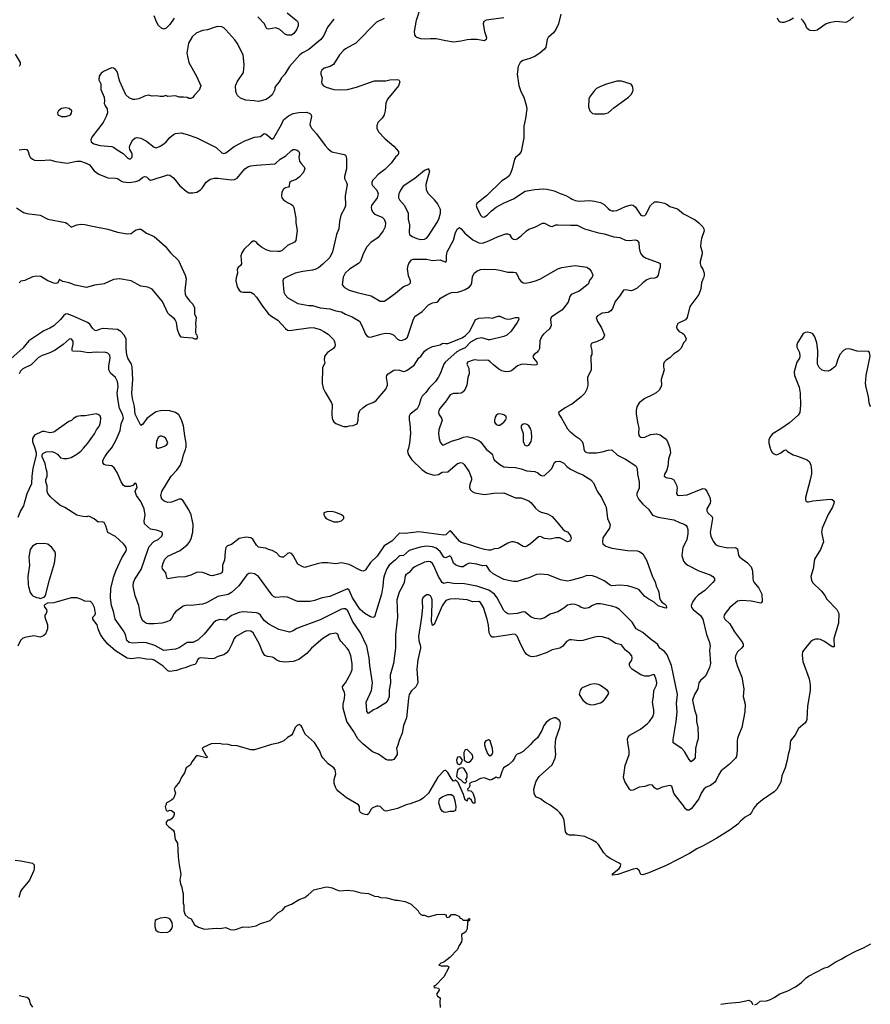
# Model space of a CAD drawing. Header units: inches. Extents: x 1678809 to 1859548, y 384609 to 522868.
# Tile 301 of 386: x 1794297 to 1803105, y 424244 to 434433. Entities that reach past the tile are written whole.
import ezdxf

# ---------------------------------------------------------------- set-up
doc = ezdxf.new("R2010")
doc.units = ezdxf.units.IN
doc.header["$MEASUREMENT"] = 0
for name, color, linetype in [('B7492', 7, 'Continuous'), ('B7493', 7, 'Continuous'), ('B8402', 7, 'Continuous'), ('B8403', 7, 'Continuous')]:
    doc.layers.add(name, color=color, linetype=linetype)

msp = doc.modelspace()

# ---------------------------------------------------------------- linework, layer by layer
at = {"layer": 'B7492', "color": 5}
for points, elevation in [([(1794454, 430000), (1794457, 429990), (1794467, 429950), (1794467, 429930), (1794434, 429790), (1794424, 429710), (1794420, 429630), (1794372, 429528), (1794336, 429404), (1794306, 429350), (1794278, 429282)], 360), ([(1800000, 428383), (1799970, 428374), (1799930, 428343), (1799870, 428307), (1799790, 428282), (1799730, 428243), (1799690, 428230), (1799630, 428238), (1799594, 428250), (1799530, 428302), (1799510, 428306), (1799450, 428290), (1799370, 428280), (1799350, 428284), (1799330, 428298), (1799310, 428321), (1799241, 428450), (1799214, 428490), (1799156, 428530), (1799030, 428570), (1798904, 428596), (1798790, 428600), (1798730, 428608), (1798690, 428599), (1798670, 428610), (1798632, 428672), (1798582, 428790), (1798570, 428807), (1798550, 428823), (1798530, 428826), (1798490, 428818), (1798389, 428771), (1798365, 428755), (1798330, 428712), (1798296, 428690), (1798290, 428679), (1798278, 428610), (1798261, 428570), (1798227, 428510), (1798203, 428430), (1798209, 428250), (1798188, 428070), (1798188, 427930), (1798169, 427771), (1798133, 427650), (1798137, 427570), (1798123, 427497), (1798122, 427430), (1798109, 427391), (1798090, 427364), (1797995, 427305), (1797961, 427290), (1797910, 427255), (1797893, 427273), (1797890, 427286), (1797885, 427370), (1797939, 427490), (1797950, 427570), (1797921, 427750), (1797916, 427830), (1797891, 427950), (1797827, 428087), (1797743, 428210), (1797695, 428315), (1797670, 428336), (1797650, 428338), (1797630, 428332), (1797410, 428222), (1797210, 428150), (1797168, 428132), (1797130, 428108), (1797090, 428096), (1796982, 428122), (1796877, 428177), (1796830, 428216), (1796790, 428270), (1796770, 428288), (1796750, 428294), (1796610, 428304), (1796570, 428300), (1796491, 428269), (1796430, 428220), (1796370, 428226), (1796329, 428211), (1796300, 428190), (1796206, 428074), (1796145, 428015), (1796090, 427990), (1796030, 427988), (1795950, 427934), (1795910, 427920), (1795790, 427907), (1795696, 427956), (1795610, 427985), (1795570, 427989), (1795470, 427981), (1795430, 427990), (1795408, 428010), (1795391, 428071), (1795372, 428110), (1795285, 428230), (1795268, 428308), (1795247, 428370), (1795236, 428450), (1795240, 428550), (1795271, 428670), (1795293, 428730), (1795356, 428864), (1795395, 428930), (1795402, 428950), (1795400, 428970), (1795390, 428990), (1795371, 429010), (1795290, 429084), (1795208, 429128), (1795190, 429195), (1795170, 429229), (1795150, 429237), (1795110, 429234), (1795069, 429269), (1795026, 429290), (1795010, 429294), (1794990, 429289), (1794950, 429293), (1794890, 429307), (1794766, 429386), (1794713, 429410), (1794664, 429450), (1794617, 429497), (1794589, 429530), (1794581, 429550), (1794581, 429610), (1794568, 429650), (1794569, 429670), (1794582, 429710), (1794582, 429750), (1794570, 429786), (1794562, 429842), (1794529, 429910), (1794529, 429931), (1794536, 429944), (1794570, 429962), (1794630, 429965), (1794650, 429958), (1794690, 429936), (1794721, 429901), (1794751, 429891), (1794790, 429891), (1794830, 429902), (1794890, 429936), (1794930, 429970), (1794958, 430000)], 360), ([(1800000, 428630), (1799970, 428622), (1799898, 428638), (1799768, 428688), (1799690, 428696), (1799650, 428693), (1799570, 428656), (1799510, 428641), (1799450, 428618), (1799410, 428620), (1799310, 428640), (1799199, 428699), (1799170, 428728), (1799130, 428784), (1799090, 428780), (1799030, 428799), (1798952, 428808), (1798923, 428797), (1798890, 428772), (1798870, 428770), (1798830, 428781), (1798810, 428791), (1798790, 428808), (1798767, 428867), (1798750, 428885), (1798710, 428865), (1798690, 428871), (1798650, 428930), (1798610, 428964), (1798570, 428980), (1798510, 428984), (1798445, 428975), (1798330, 428940), (1798270, 428888), (1798235, 428885), (1798222, 428878), (1798190, 428843), (1798124, 428790), (1798099, 428750), (1798073, 428690), (1798064, 428650), (1798058, 428570), (1798043, 428490), (1797975, 428265), (1797970, 428255), (1797954, 428246), (1797930, 428253), (1797870, 428287), (1797821, 428330), (1797743, 428450), (1797710, 428530), (1797690, 428542), (1797510, 428466), (1797430, 428450), (1797350, 428423), (1797306, 428414), (1797173, 428413), (1797070, 428458), (1797030, 428462), (1796950, 428453), (1796930, 428460), (1796910, 428479), (1796770, 428672), (1796730, 428698), (1796690, 428707), (1796670, 428703), (1796650, 428688), (1796567, 428573), (1796490, 428507), (1796455, 428485), (1796350, 428466), (1796230, 428400), (1796190, 428386), (1796070, 428371), (1796030, 428374), (1795990, 428366), (1795910, 428307), (1795896, 428290), (1795870, 428236), (1795850, 428217), (1795819, 428201), (1795770, 428190), (1795690, 428182), (1795630, 428181), (1795610, 428186), (1795590, 428198), (1795570, 428217), (1795547, 428267), (1795530, 428370), (1795491, 428470), (1795473, 428570), (1795474, 428610), (1795490, 428645), (1795555, 428745), (1795626, 428954), (1795639, 428981), (1795685, 429035), (1795730, 429055), (1795769, 429090), (1795776, 429110), (1795774, 429130), (1795712, 429152), (1795650, 429162), (1795590, 429218), (1795586, 429246), (1795595, 429305), (1795585, 429370), (1795550, 429447), (1795507, 429510), (1795493, 429550), (1795499, 429570), (1795512, 429590), (1795508, 429628), (1795490, 429638), (1795467, 429613), (1795437, 429603), (1795390, 429604), (1795373, 429613), (1795347, 429650), (1795307, 429747), (1795276, 429796), (1795250, 429815), (1795190, 429824), (1795173, 429830), (1795157, 429850), (1795158, 429870), (1795179, 429910), (1795205, 429950), (1795247, 430000)], 340), ([(1795729, 430000), (1795730, 429999), (1795733, 430000)], 340), ([(1800000, 429051), (1799990, 429036), (1799970, 429029), (1799905, 429065), (1799890, 429070), (1799850, 429070), (1799790, 429059), (1799730, 429066), (1799690, 429084), (1799670, 429082), (1799587, 429010), (1799550, 428985), (1799530, 428980), (1799510, 428983), (1799450, 429019), (1799410, 429030), (1799390, 429030), (1799350, 429016), (1799270, 428968), (1799250, 428962), (1799210, 428959), (1799175, 428945), (1799150, 428944), (1799110, 428950), (1799037, 428970), (1798970, 428995), (1798870, 429023), (1798850, 429036), (1798770, 429134), (1798750, 429145), (1798710, 429104), (1798690, 429098), (1798430, 429132), (1798290, 429115), (1798230, 429121), (1798150, 429038), (1798070, 428990), (1797999, 428881), (1797930, 428815), (1797878, 428742), (1797870, 428734), (1797850, 428728), (1797830, 428733), (1797710, 428797), (1797630, 428811), (1797570, 428801), (1797486, 428814), (1797430, 428813), (1797390, 428807), (1797270, 428770), (1797250, 428766), (1797230, 428770), (1797178, 428798), (1797130, 428890), (1797110, 428911), (1797090, 428915), (1797070, 428910), (1797030, 428872), (1797010, 428870), (1796990, 428879), (1796955, 428915), (1796910, 428942), (1796875, 428950), (1796846, 428966), (1796790, 428970), (1796770, 428976), (1796750, 428996), (1796710, 429056), (1796689, 429071), (1796643, 429077), (1796570, 429066), (1796490, 429001), (1796450, 428989), (1796433, 428970), (1796424, 428930), (1796418, 428842), (1796398, 428790), (1796398, 428730), (1796389, 428710), (1796370, 428698), (1796290, 428678), (1796270, 428680), (1796230, 428700), (1796190, 428713), (1796135, 428715), (1796070, 428686), (1796010, 428667), (1795930, 428664), (1795828, 428648), (1795820, 428660), (1795810, 428710), (1795776, 428750), (1795771, 428770), (1795783, 428810), (1795800, 428850), (1795830, 428880), (1795958, 428942), (1796030, 428998), (1796054, 429026), (1796074, 429066), (1796090, 429130), (1796093, 429210), (1796074, 429310), (1796050, 429362), (1795990, 429456), (1795970, 429470), (1795950, 429473), (1795870, 429441), (1795830, 429436), (1795792, 429450), (1795770, 429470), (1795758, 429510), (1795770, 429550), (1795865, 429710), (1795924, 429770), (1795959, 429821), (1795980, 429870), (1795994, 429930), (1796014, 429986), (1796018, 430000)], 320), ([(1798322, 430000), (1798314, 429970), (1798315, 429950), (1798322, 429930), (1798359, 429879), (1798460, 429780), (1798510, 429745), (1798550, 429729), (1798590, 429720), (1798634, 429726), (1798670, 429750), (1798730, 429754), (1798830, 429841), (1798870, 429850), (1798884, 429844), (1798898, 429830), (1798950, 429753), (1798977, 429690), (1798977, 429670), (1798957, 429623), (1798953, 429593), (1798963, 429570), (1798984, 429550), (1799010, 429538), (1799110, 429521), (1799208, 429532), (1799310, 429536), (1799430, 429486), (1799490, 429484), (1799570, 429453), (1799594, 429434), (1799638, 429378), (1799670, 429350), (1799697, 429337), (1799761, 429321), (1799810, 429291), (1799878, 429218), (1799920, 429160), (1799943, 429143), (1799970, 429133), (1799981, 429121), (1800000, 429093)], 320), ([(1799119, 430000), (1799128, 429988), (1799184, 429944), (1799192, 429930), (1799203, 429890), (1799214, 429874), (1799270, 429830), (1799310, 429807), (1799350, 429801), (1799430, 429800), (1799490, 429786), (1799550, 429764), (1799630, 429757), (1799663, 429743), (1799690, 429720), (1799710, 429712), (1799730, 429716), (1799790, 429770), (1799807, 429790), (1799834, 429850), (1799850, 429861), (1799890, 429864), (1799930, 429843), (1799964, 429810), (1800000, 429783)], 340), ([(1800000, 428017), (1799990, 428016), (1799960, 428000), (1799922, 427950), (1799890, 427928), (1799810, 427913), (1799750, 427883), (1799650, 427848), (1799610, 427841), (1799590, 427842), (1799570, 427850), (1799550, 427864), (1799529, 427889), (1799490, 427962), (1799450, 428053), (1799432, 428072), (1799410, 428075), (1799374, 428066), (1799210, 428043), (1799190, 428045), (1799175, 428055), (1799160, 428090), (1799153, 428167), (1799139, 428230), (1799099, 428350), (1799070, 428403), (1799050, 428414), (1798990, 428410), (1798930, 428429), (1798810, 428440), (1798750, 428438), (1798710, 428424), (1798673, 428367), (1798590, 428176), (1798570, 428165), (1798562, 428210), (1798568, 428390), (1798567, 428430), (1798562, 428450), (1798550, 428471), (1798530, 428482), (1798510, 428480), (1798472, 428450), (1798464, 428430), (1798463, 428410), (1798467, 428350), (1798459, 428250), (1798428, 428050), (1798429, 428010), (1798447, 427950), (1798449, 427930), (1798420, 427810), (1798409, 427711), (1798419, 427570), (1798399, 427530), (1798353, 427487), (1798330, 427450), (1798322, 427410), (1798303, 427210), (1798273, 427130), (1798258, 427050), (1798226, 426974), (1798214, 426926), (1798199, 426890), (1798206, 426850), (1798204, 426830), (1798170, 426779), (1798150, 426770), (1798110, 426772), (1798090, 426778), (1798011, 426831), (1797950, 426857), (1797850, 426940), (1797799, 426990), (1797755, 427070), (1797685, 427170), (1797646, 427310), (1797646, 427350), (1797661, 427410), (1797665, 427450), (1797661, 427470), (1797644, 427510), (1797641, 427530), (1797652, 427550), (1797671, 427570), (1797727, 427670), (1797739, 427710), (1797741, 427770), (1797726, 427850), (1797705, 427905), (1797689, 427929), (1797622, 428002), (1797604, 428030), (1797590, 428073), (1797570, 428084), (1797510, 428075), (1797435, 428030), (1797319, 427930), (1797270, 427874), (1797188, 427812), (1797128, 427792), (1797045, 427785), (1796990, 427792), (1796952, 427810), (1796930, 427830), (1796916, 427836), (1796862, 427842), (1796834, 427854), (1796810, 427892), (1796781, 427970), (1796715, 428090), (1796690, 428107), (1796650, 428108), (1796621, 428099), (1796533, 428047), (1796518, 428030), (1796495, 427970), (1796461, 427910), (1796438, 427882), (1796410, 427862), (1796350, 427842), (1796310, 427822), (1796290, 427818), (1796170, 427830), (1796150, 427821), (1796139, 427810), (1796126, 427774), (1796110, 427760), (1796070, 427750), (1796010, 427726), (1795970, 427717), (1795922, 427698), (1795850, 427689), (1795830, 427694), (1795782, 427742), (1795690, 427807), (1795670, 427814), (1795610, 427815), (1795530, 427831), (1795450, 427820), (1795410, 427825), (1795290, 427903), (1795210, 427970), (1795160, 428030), (1795134, 428070), (1795109, 428130), (1795099, 428170), (1795056, 428230), (1795054, 428250), (1795076, 428270), (1795083, 428290), (1795070, 428349), (1795050, 428392), (1795030, 428412), (1794970, 428416), (1794930, 428436), (1794890, 428449), (1794830, 428449), (1794650, 428399), (1794584, 428396), (1794560, 428380), (1794552, 428370), (1794553, 428353), (1794574, 428330), (1794578, 428310), (1794571, 428289), (1794556, 428270), (1794556, 428250), (1794585, 428170), (1794586, 428146), (1794586, 428130), (1794565, 428075), (1794544, 428056), (1794510, 428045), (1794444, 428056), (1794350, 428041), (1794326, 428030), (1794307, 428010), (1794276, 427950)], 380), ([(1800000, 425993), (1799990, 425993), (1799965, 426005), (1799950, 426030), (1799936, 426150), (1799917, 426190), (1799890, 426227), (1799866, 426250), (1799790, 426306), (1799736, 426336), (1799689, 426370), (1799649, 426389), (1799630, 426409), (1799623, 426430), (1799622, 426470), (1799630, 426510), (1799645, 426555), (1799677, 426603), (1799810, 426724), (1799842, 426790), (1799850, 426830), (1799842, 426910), (1799847, 426990), (1799890, 427110), (1799896, 427150), (1799892, 427170), (1799883, 427183), (1799850, 427209), (1799830, 427209), (1799810, 427203), (1799786, 427190), (1799750, 427161), (1799723, 427130), (1799704, 427076), (1799658, 427002), (1799610, 426962), (1799586, 426934), (1799510, 426862), (1799478, 426842), (1799448, 426832), (1799430, 426814), (1799422, 426790), (1799401, 426759), (1799359, 426721), (1799308, 426690), (1799289, 426651), (1799270, 426589), (1799250, 426585), (1799230, 426595), (1799190, 426569), (1799170, 426565), (1799110, 426589), (1799070, 426580), (1799010, 426549), (1798978, 426542), (1798954, 426530), (1798958, 426510), (1798952, 426488), (1798934, 426470), (1798938, 426458), (1798970, 426454), (1798990, 426434), (1799011, 426370), (1799010, 426326), (1798990, 426326), (1798975, 426355), (1798950, 426378), (1798934, 426370), (1798930, 426348), (1798918, 426358), (1798910, 426358), (1798894, 426414), (1798839, 426539), (1798810, 426566), (1798802, 426558), (1798790, 426555), (1798770, 426579), (1798730, 426643), (1798710, 426663), (1798698, 426662), (1798690, 426661), (1798627, 426593), (1798530, 426430), (1798479, 426381), (1798444, 426356), (1798340, 426320), (1798298, 426310), (1798208, 426272), (1798110, 426245), (1798090, 426244), (1798070, 426250), (1798030, 426290), (1798010, 426295), (1797990, 426294), (1797946, 426274), (1797936, 426264), (1797910, 426215), (1797895, 426205), (1797873, 426207), (1797850, 426215), (1797827, 426230), (1797816, 426250), (1797814, 426290), (1797807, 426310), (1797681, 426381), (1797595, 426450), (1797579, 426470), (1797566, 426490), (1797554, 426530), (1797555, 426570), (1797571, 426630), (1797563, 426670), (1797550, 426691), (1797490, 426731), (1797439, 426790), (1797426, 426810), (1797402, 426870), (1797350, 426954), (1797257, 427037), (1797241, 427061), (1797221, 427110), (1797210, 427125), (1797190, 427139), (1797170, 427129), (1797151, 427110), (1797126, 427050), (1797110, 427029), (1797070, 427004), (1797031, 426969), (1796974, 426946), (1796906, 426934), (1796730, 426877), (1796690, 426879), (1796550, 426919), (1796490, 426922), (1796454, 426934), (1796395, 426935), (1796370, 426942), (1796280, 426940), (1796197, 426903), (1796188, 426890), (1796224, 426824), (1796239, 426810), (1796240, 426800), (1796230, 426795), (1796146, 426814), (1796130, 426815), (1796121, 426810), (1796083, 426757), (1796062, 426718), (1796022, 426690), (1796002, 426638), (1795970, 426588), (1795953, 426547), (1795906, 426490), (1795898, 426470), (1795911, 426430), (1795890, 426375), (1795870, 426355), (1795813, 426327), (1795813, 426313), (1795805, 426290), (1795814, 426250), (1795830, 426242), (1795850, 426252), (1795870, 426251), (1795895, 426230), (1795897, 426210), (1795890, 426189), (1795870, 426162), (1795850, 426149), (1795832, 426148), (1795814, 426130), (1795812, 426110), (1795841, 426081), (1795887, 426047), (1795895, 426030), (1795907, 425950), (1795931, 425910), (1795937, 425770), (1795948, 425688), (1795967, 425590), (1795955, 425530), (1795963, 425490), (1795977, 425457), (1795983, 425410), (1795991, 425390), (1795991, 425291), (1795996, 425270), (1795998, 425210), (1796012, 425170), (1796042, 425142), (1796072, 425130), (1796107, 425067), (1796150, 425041), (1796210, 425021), (1796330, 425031), (1796370, 425027), (1796430, 425039), (1796478, 425018), (1796510, 425014), (1796530, 425017), (1796610, 425047), (1796670, 425043), (1796745, 425055), (1796782, 425078), (1796890, 425111), (1796970, 425191), (1797020, 425220), (1797050, 425258), (1797110, 425281), (1797190, 425330), (1797249, 425351), (1797284, 425376), (1797342, 425430), (1797470, 425459), (1797498, 425458), (1797534, 425450), (1797570, 425431), (1797610, 425418), (1797690, 425426), (1797758, 425418), (1797830, 425399), (1797910, 425391), (1797970, 425364), (1798010, 425359), (1798034, 425350), (1798095, 425345), (1798190, 425321), (1798210, 425323), (1798287, 425307), (1798350, 425281), (1798422, 425210), (1798432, 425190), (1798450, 425172), (1798465, 425165), (1798490, 425165), (1798530, 425151), (1798612, 425172), (1798690, 425178), (1798714, 425170), (1798714, 425150), (1798730, 425142), (1798746, 425150), (1798768, 425172), (1798808, 425172), (1798850, 425154), (1798854, 425134), (1798872, 425132), (1798890, 425114), (1798930, 425114), (1798942, 425118), (1798946, 425130), (1798953, 425133), (1798954, 425110), (1798938, 425102), (1798934, 425090), (1798930, 425026), (1798912, 424990), (1798872, 424968), (1798876, 424910), (1798871, 424891), (1798847, 424853), (1798831, 424810), (1798752, 424728), (1798690, 424681), (1798658, 424670), (1798638, 424650), (1798663, 424643), (1798723, 424643), (1798736, 424636), (1798739, 424630), (1798733, 424610), (1798690, 424530), (1798602, 424438), (1798587, 424430), (1798590, 424414), (1798603, 424417), (1798634, 424410), (1798639, 424399), (1798639, 424390), (1798612, 424350), (1798622, 424330), (1798651, 424311), (1798646, 424270), (1798651, 424210)], 420), ([(1794250, 425735), (1794310, 425728), (1794430, 425704), (1794447, 425687), (1794447, 425650), (1794442, 425630), (1794399, 425530), (1794316, 425430), (1794305, 425410), (1794287, 425350)], 380), ([(1794290, 424337), (1794370, 424317), (1794382, 424310), (1794394, 424294), (1794407, 424250), (1794430, 424213)], 380)]:
    msp.add_lwpolyline(points, dxfattribs=dict(at, elevation=elevation))
for points, elevation in [([(1797530, 429344), (1797479, 429341), (1797446, 429330), (1797445, 429310), (1797455, 429290), (1797470, 429273), (1797490, 429260), (1797550, 429238), (1797590, 429236), (1797630, 429247), (1797652, 429270), (1797652, 429290), (1797630, 429311), (1797570, 429335)], 320), ([(1794550, 429014), (1794470, 429010), (1794430, 428986), (1794406, 428950), (1794393, 428870), (1794397, 428790), (1794382, 428670), (1794383, 428590), (1794387, 428567), (1794407, 428507), (1794422, 428482), (1794432, 428472), (1794470, 428454), (1794494, 428450), (1794510, 428442), (1794550, 428458), (1794565, 428475), (1794604, 428636), (1794658, 428810), (1794667, 428887), (1794667, 428910), (1794660, 428930), (1794629, 428970), (1794590, 429005)], 380), ([(1799150, 426981), (1799123, 426970), (1799111, 426950), (1799111, 426930), (1799119, 426890), (1799140, 426840), (1799150, 426825), (1799170, 426817), (1799190, 426831), (1799195, 426850), (1799193, 426890), (1799170, 426969)], 420), ([(1798930, 426881), (1798910, 426879), (1798895, 426850), (1798898, 426770), (1798930, 426751), (1798950, 426750), (1798970, 426763), (1798988, 426790), (1798990, 426810), (1798983, 426830)], 420), ([(1798850, 426805), (1798830, 426801), (1798820, 426770), (1798822, 426750), (1798830, 426734), (1798850, 426727), (1798870, 426738), (1798882, 426770), (1798860, 426800)], 420), ([(1798870, 426690), (1798850, 426685), (1798835, 426670), (1798826, 426650), (1798821, 426601), (1798840, 426580), (1798862, 426570), (1798890, 426542), (1798910, 426534), (1798926, 426550), (1798918, 426570), (1798929, 426591), (1798929, 426630), (1798900, 426680), (1798890, 426687)], 420), ([(1798710, 426229), (1798690, 426233), (1798670, 426244), (1798653, 426270), (1798637, 426330), (1798644, 426370), (1798670, 426391), (1798730, 426415), (1798770, 426416), (1798790, 426398), (1798804, 426350), (1798814, 426290), (1798810, 426250), (1798790, 426239), (1798750, 426239)], 420), ([(1795810, 425142), (1795750, 425137), (1795717, 425123), (1795701, 425110), (1795695, 425085), (1795695, 425050), (1795707, 425010), (1795730, 424995), (1795770, 424987), (1795830, 424991), (1795856, 425004), (1795873, 425027), (1795879, 425050), (1795875, 425090), (1795850, 425128), (1795836, 425136)], 420)]:
    msp.add_lwpolyline(points, close=True, dxfattribs=dict(at, elevation=elevation))
at = {"layer": 'B7493', "color": 5}
for points, elevation in [([(1795897, 434450), (1795850, 434385), (1795813, 434347), (1795790, 434335), (1795764, 434344), (1795735, 434375), (1795715, 434410), (1795690, 434475)], 320), ([(1797066, 434506), (1797160, 434430), (1797178, 434410), (1797182, 434390), (1797179, 434370), (1797162, 434330), (1797136, 434290), (1797110, 434272), (1797070, 434272), (1797050, 434281), (1796991, 434331), (1796950, 434349), (1796875, 434335), (1796860, 434340), (1796850, 434350), (1796831, 434390), (1796762, 434462)], 320), ([(1799310, 434454), (1799126, 434430), (1799104, 434416), (1799096, 434390), (1799110, 434310), (1799130, 434250), (1799128, 434230), (1799110, 434216), (1799030, 434227), (1798970, 434230), (1798930, 434226), (1798870, 434210), (1798790, 434201), (1798710, 434213), (1798610, 434237), (1798550, 434237), (1798490, 434231), (1798450, 434237), (1798410, 434250), (1798399, 434259), (1798390, 434275), (1798384, 434310), (1798405, 434430), (1798450, 434566)], 360), ([(1799902, 434490), (1799877, 434390), (1799849, 434331), (1799823, 434297), (1799771, 434250), (1799759, 434230), (1799744, 434150), (1799732, 434128), (1799688, 434090), (1799630, 434051), (1799570, 434028), (1799507, 434010), (1799481, 433990), (1799459, 433950), (1799447, 433870), (1799466, 433754), (1799486, 433690), (1799516, 433630), (1799542, 433550), (1799547, 433510), (1799535, 433410), (1799519, 433330), (1799518, 433210), (1799490, 433070), (1799470, 433038), (1799432, 433008), (1799419, 432990), (1799398, 432890), (1799380, 432840), (1799364, 432816), (1799342, 432798), (1799290, 432767), (1799131, 432610), (1799031, 432530), (1799025, 432510), (1799030, 432490), (1799069, 432409), (1799090, 432390), (1799110, 432392), (1799138, 432410), (1799184, 432456), (1799230, 432493), (1799306, 432534), (1799410, 432580), (1799530, 432660), (1799630, 432676), (1799722, 432682), (1799760, 432680), (1799830, 432664), (1799894, 432634), (1799953, 432613), (1800000, 432586)], 380), ([(1797550, 434438), (1797483, 434357), (1797445, 434270), (1797415, 434230), (1797290, 434124), (1797225, 434090), (1797197, 434070), (1797091, 433950), (1797041, 433870), (1797008, 433832), (1796985, 433790), (1796951, 433750), (1796939, 433730), (1796939, 433710), (1796930, 433689), (1796910, 433655), (1796885, 433630), (1796850, 433609), (1796770, 433586), (1796726, 433594), (1796639, 433599), (1796583, 433623), (1796553, 433650), (1796541, 433670), (1796536, 433690), (1796532, 433750), (1796548, 433790), (1796614, 433886), (1796621, 433970), (1796611, 434070), (1796550, 434189), (1796525, 434225), (1796430, 434330), (1796410, 434348), (1796390, 434358), (1796350, 434362), (1796330, 434358), (1796241, 434330), (1796190, 434321), (1796125, 434295), (1796083, 434257), (1796046, 434190), (1796026, 434086), (1796049, 433989), (1796127, 433850), (1796171, 433750), (1796155, 433705), (1796102, 433650), (1796090, 433628), (1796070, 433618), (1796050, 433618), (1796030, 433628), (1795993, 433633), (1795950, 433633), (1795910, 433644), (1795830, 433639), (1795810, 433649), (1795781, 433639), (1795750, 433637), (1795710, 433644), (1795670, 433642), (1795630, 433654), (1795590, 433643), (1795530, 433615), (1795490, 433607), (1795467, 433607), (1795430, 433624), (1795396, 433656), (1795334, 433794), (1795322, 433830), (1795310, 433890), (1795290, 433919), (1795270, 433932), (1795246, 433934), (1795170, 433901), (1795140, 433880), (1795121, 433850), (1795116, 433810), (1795136, 433770), (1795138, 433710), (1795171, 433630), (1795176, 433590), (1795171, 433570), (1795182, 433542), (1795202, 433510), (1795205, 433470), (1795194, 433430), (1795162, 433370), (1795044, 433216), (1795035, 433190), (1795036, 433170), (1795064, 433150), (1795130, 433131), (1795250, 433121), (1795270, 433114), (1795305, 433085), (1795370, 433050), (1795410, 433006), (1795430, 432992), (1795446, 432994), (1795462, 433010), (1795463, 433030), (1795460, 433050), (1795439, 433090), (1795434, 433110), (1795439, 433130), (1795467, 433190), (1795490, 433209), (1795510, 433213), (1795550, 433206), (1795610, 433175), (1795690, 433113), (1795710, 433108), (1795750, 433123), (1795790, 433150), (1795812, 433168), (1795850, 433213), (1795890, 433245), (1795910, 433255), (1795970, 433261), (1796030, 433247), (1796130, 433211), (1796331, 433110), (1796390, 433056), (1796410, 433050), (1796430, 433056), (1796519, 433121), (1796630, 433180), (1796730, 433216), (1796790, 433224), (1796830, 433255), (1796850, 433250), (1796910, 433198), (1796930, 433211), (1797008, 433350), (1797030, 433398), (1797081, 433439), (1797130, 433463), (1797186, 433474), (1797270, 433475), (1797303, 433463), (1797315, 433450), (1797318, 433430), (1797304, 433370), (1797302, 433350), (1797308, 433330), (1797319, 433310), (1797372, 433252), (1797460, 433130), (1797490, 433098), (1797530, 433067), (1797658, 433038), (1797671, 433031), (1797677, 433017), (1797681, 432990), (1797680, 432890), (1797661, 432810), (1797661, 432790), (1797682, 432750), (1797688, 432728), (1797668, 432610), (1797670, 432510), (1797661, 432479), (1797622, 432410), (1797610, 432346), (1797603, 432270), (1797576, 432210), (1797537, 432030), (1797507, 431973), (1797435, 431905), (1797390, 431867), (1797362, 431850), (1797330, 431841), (1797230, 431829), (1797151, 431809), (1797061, 431770), (1797030, 431752), (1797022, 431730), (1797033, 431613), (1797046, 431586), (1797074, 431554), (1797176, 431496), (1797290, 431477), (1797330, 431475), (1797410, 431450), (1797510, 431441), (1797570, 431421), (1797630, 431409), (1797670, 431387), (1797739, 431359), (1797814, 431314), (1797837, 431277), (1797878, 431178), (1797890, 431162), (1797910, 431150), (1797930, 431147), (1798050, 431184), (1798090, 431189), (1798130, 431186), (1798150, 431180), (1798170, 431167), (1798210, 431129), (1798230, 431117), (1798250, 431114), (1798290, 431128), (1798311, 431149), (1798321, 431170), (1798370, 431323), (1798390, 431362), (1798466, 431414), (1798530, 431482), (1798570, 431503), (1798615, 431510), (1798630, 431519), (1798656, 431550), (1798721, 431590), (1798770, 431609), (1798830, 431614), (1798870, 431625), (1798910, 431642), (1798950, 431666), (1798971, 431689), (1798980, 431710), (1798987, 431773), (1799004, 431810), (1799030, 431830), (1799070, 431848), (1799110, 431852), (1799232, 431848), (1799270, 431842), (1799350, 431820), (1799410, 431821), (1799430, 431816), (1799450, 431796), (1799469, 431749), (1799486, 431726), (1799510, 431711), (1799530, 431708), (1799590, 431716), (1799650, 431734), (1799690, 431752), (1799870, 431854), (1799910, 431868), (1800000, 431883)], 340), ([(1798070, 434447), (1797990, 434407), (1797779, 434190), (1797670, 434131), (1797650, 434116), (1797609, 434070), (1797548, 433970), (1797512, 433948), (1797449, 433931), (1797427, 433910), (1797417, 433890), (1797416, 433870), (1797430, 433830), (1797422, 433790), (1797424, 433770), (1797443, 433750), (1797470, 433734), (1797550, 433712), (1797610, 433706), (1797690, 433712), (1797786, 433734), (1797930, 433788), (1797970, 433799), (1798090, 433802), (1798130, 433810), (1798195, 433815), (1798222, 433810), (1798235, 433790), (1798221, 433750), (1798105, 433610), (1798088, 433570), (1798082, 433490), (1798070, 433450), (1798050, 433413), (1798004, 433370), (1797994, 433334), (1797995, 433310), (1798013, 433273), (1798080, 433200), (1798170, 433126), (1798218, 433070), (1798219, 433050), (1798212, 433030), (1798190, 433010), (1798142, 432950), (1798077, 432883), (1798010, 432830), (1797970, 432791), (1797952, 432770), (1797945, 432750), (1797945, 432730), (1797950, 432719), (1797995, 432670), (1798010, 432630), (1797997, 432590), (1797940, 432510), (1797937, 432490), (1797940, 432470), (1797950, 432445), (1797970, 432422), (1798049, 432389), (1798070, 432370), (1798084, 432330), (1798080, 432290), (1798062, 432250), (1798010, 432179), (1797933, 432127), (1797890, 432082), (1797852, 432010), (1797825, 431930), (1797807, 431910), (1797712, 431850), (1797667, 431810), (1797647, 431770), (1797637, 431690), (1797661, 431661), (1797710, 431633), (1797790, 431609), (1797937, 431577), (1798030, 431522), (1798070, 431521), (1798110, 431545), (1798190, 431604), (1798270, 431673), (1798326, 431694), (1798343, 431710), (1798344, 431730), (1798323, 431783), (1798314, 431854), (1798319, 431890), (1798327, 431910), (1798353, 431947), (1798370, 431954), (1798510, 431956), (1798570, 431940), (1798650, 431947), (1798710, 431925), (1798717, 431943), (1798716, 431990), (1798725, 432030), (1798790, 432151), (1798811, 432230), (1798830, 432270), (1798850, 432282), (1798870, 432268), (1798905, 432225), (1798990, 432154), (1799050, 432125), (1799090, 432120), (1799156, 432144), (1799250, 432190), (1799330, 432218), (1799350, 432218), (1799370, 432210), (1799390, 432176), (1799410, 432161), (1799430, 432158), (1799450, 432164), (1799490, 432195), (1799546, 432250), (1799570, 432266), (1799632, 432288), (1799710, 432328), (1799730, 432328), (1799790, 432295), (1799810, 432293), (1799850, 432309), (1799870, 432310), (1800000, 432308)], 360), ([(1794250, 434075), (1794302, 433990), (1794301, 433970), (1794292, 433950)], 320), ([(1794290, 433087), (1794350, 433093), (1794370, 433089), (1794384, 433070), (1794394, 433030), (1794405, 433010), (1794430, 432990), (1794450, 432981), (1794510, 432975), (1794610, 432982), (1794670, 432967), (1794790, 432950), (1794890, 432970), (1794928, 432968), (1794987, 432947), (1795019, 432930), (1795035, 432915), (1795068, 432870), (1795115, 432835), (1795210, 432798), (1795290, 432795), (1795310, 432789), (1795350, 432762), (1795370, 432755), (1795430, 432750), (1795500, 432760), (1795530, 432770), (1795570, 432802), (1795590, 432812), (1795610, 432808), (1795630, 432785), (1795650, 432773), (1795670, 432775), (1795730, 432798), (1795770, 432806), (1795830, 432828), (1795850, 432826), (1795890, 432797), (1795955, 432715), (1796020, 432660), (1796050, 432641), (1796090, 432640), (1796130, 432650), (1796168, 432672), (1796186, 432690), (1796228, 432752), (1796270, 432782), (1796310, 432793), (1796350, 432794), (1796490, 432776), (1796522, 432778), (1796550, 432795), (1796628, 432890), (1796667, 432913), (1796690, 432920), (1796748, 432928), (1796938, 432942), (1796950, 432947), (1796995, 432990), (1797054, 433026), (1797110, 433080), (1797130, 433090), (1797150, 433090), (1797170, 433084), (1797187, 433070), (1797195, 433050), (1797186, 433010), (1797193, 432970), (1797208, 432948), (1797244, 432910), (1797250, 432889), (1797231, 432850), (1797194, 432806), (1797160, 432780), (1797110, 432763), (1797090, 432750), (1797087, 432710), (1797079, 432701), (1797050, 432693), (1797030, 432681), (1797013, 432647), (1797008, 432610), (1797012, 432590), (1797029, 432569), (1797070, 432540), (1797110, 432522), (1797124, 432510), (1797135, 432490), (1797158, 432378), (1797157, 432330), (1797171, 432251), (1797158, 432150), (1797143, 432130), (1797070, 432098), (1797016, 432044), (1796990, 432035), (1796970, 432034), (1796890, 432038), (1796850, 432051), (1796801, 432081), (1796768, 432108), (1796750, 432131), (1796730, 432141), (1796710, 432140), (1796690, 432125), (1796623, 432057), (1796598, 432022), (1796587, 431990), (1796593, 431907), (1796583, 431890), (1796559, 431870), (1796550, 431850), (1796554, 431810), (1796538, 431762), (1796536, 431730), (1796550, 431670), (1796570, 431635), (1796590, 431618), (1796610, 431614), (1796690, 431612), (1796718, 431598), (1796750, 431563), (1796810, 431470), (1796870, 431392), (1796896, 431370), (1796970, 431325), (1797050, 431237), (1797070, 431222), (1797090, 431217), (1797310, 431248), (1797350, 431244), (1797410, 431228), (1797448, 431208), (1797490, 431179), (1797545, 431125), (1797555, 431110), (1797560, 431090), (1797563, 431070), (1797559, 431050), (1797546, 431030), (1797484, 430990), (1797466, 430970), (1797453, 430947), (1797450, 430910), (1797456, 430884), (1797431, 430829), (1797430, 430670), (1797441, 430621), (1797459, 430579), (1797526, 430470), (1797531, 430449), (1797528, 430352), (1797532, 430310), (1797540, 430290), (1797550, 430273), (1797570, 430256), (1797650, 430225), (1797690, 430225), (1797710, 430231), (1797750, 430234), (1797791, 430250), (1797801, 430290), (1797804, 430350), (1797820, 430390), (1797850, 430418), (1797892, 430448), (1797965, 430475), (1797989, 430491), (1798089, 430610), (1798105, 430650), (1798107, 430670), (1798096, 430730), (1798100, 430750), (1798112, 430768), (1798170, 430805), (1798190, 430810), (1798230, 430807), (1798270, 430793), (1798290, 430796), (1798310, 430806), (1798381, 430859), (1798430, 430933), (1798450, 430948), (1798490, 431002), (1798517, 431023), (1798570, 431052), (1798650, 431070), (1798670, 431082), (1798690, 431087), (1798710, 431081), (1798730, 431084), (1798879, 431141), (1798914, 431166), (1798953, 431207), (1798977, 431243), (1799010, 431316), (1799021, 431330), (1799050, 431345), (1799150, 431350), (1799190, 431343), (1799250, 431364), (1799270, 431364), (1799322, 431342), (1799350, 431335), (1799383, 431337), (1799430, 431350), (1799462, 431350), (1799467, 431330), (1799450, 431301), (1799385, 431210), (1799343, 431170), (1799310, 431156), (1799170, 431119), (1799150, 431120), (1799081, 431141), (1799028, 431132), (1798964, 431096), (1798910, 431036), (1798862, 431018), (1798823, 430997), (1798703, 430890), (1798690, 430870), (1798652, 430770), (1798631, 430730), (1798602, 430690), (1798536, 430624), (1798504, 430576), (1798464, 430536), (1798451, 430510), (1798433, 430447), (1798412, 430408), (1798341, 430350), (1798329, 430330), (1798329, 430290), (1798336, 430256), (1798345, 430150), (1798335, 430050), (1798322, 430000)], 320), ([(1794265, 432485), (1794337, 432437), (1794370, 432429), (1794510, 432409), (1794588, 432368), (1794773, 432333), (1794790, 432324), (1794830, 432286), (1794890, 432312), (1794930, 432316), (1794970, 432314), (1795050, 432295), (1795210, 432266), (1795310, 432236), (1795410, 432216), (1795450, 432222), (1795486, 432250), (1795502, 432258), (1795530, 432264), (1795550, 432264), (1795570, 432257), (1795610, 432224), (1795690, 432190), (1795804, 432090), (1795860, 432020), (1795941, 431941), (1796010, 431790), (1796020, 431750), (1796008, 431630), (1796011, 431591), (1796025, 431565), (1796060, 431520), (1796090, 431490), (1796108, 431450), (1796107, 431390), (1796123, 431350), (1796116, 431290), (1796121, 431250), (1796116, 431230), (1796117, 431197), (1796121, 431181), (1796130, 431172), (1796135, 431150), (1796130, 431126), (1796110, 431126), (1796090, 431138), (1795997, 431143), (1795970, 431149), (1795950, 431178), (1795930, 431228), (1795919, 431299), (1795907, 431327), (1795899, 431339), (1795850, 431375), (1795830, 431396), (1795777, 431517), (1795670, 431645), (1795624, 431664), (1795550, 431676), (1795452, 431732), (1795332, 431752), (1795270, 431745), (1795170, 431700), (1795070, 431685), (1794990, 431661), (1794870, 431686), (1794810, 431710), (1794743, 431723), (1794718, 431738), (1794710, 431749), (1794691, 431709), (1794670, 431703), (1794650, 431707), (1794589, 431730), (1794515, 431775), (1794470, 431779), (1794428, 431772), (1794350, 431736), (1794310, 431726), (1794290, 431712)], 280), ([(1800000, 431580), (1799992, 431570), (1799976, 431510), (1799933, 431450), (1799910, 431429), (1799822, 431370), (1799802, 431350), (1799793, 431330), (1799800, 431270), (1799795, 431250), (1799779, 431230), (1799720, 431180), (1799703, 431157), (1799684, 431110), (1799678, 431030), (1799670, 431010), (1799653, 430990), (1799626, 430970), (1799612, 430950), (1799618, 430930), (1799651, 430890), (1799654, 430870), (1799650, 430861), (1799630, 430858), (1799512, 430868), (1799490, 430865), (1799452, 430850), (1799390, 430801), (1799367, 430793), (1799330, 430789), (1799290, 430799), (1799258, 430818), (1799202, 430862), (1799170, 430893), (1799150, 430905), (1799130, 430910), (1799050, 430905), (1799012, 430912), (1798991, 430911), (1798935, 430890), (1798926, 430870), (1798947, 430827), (1798951, 430770), (1798937, 430730), (1798927, 430650), (1798910, 430609), (1798890, 430584), (1798870, 430570), (1798836, 430564), (1798790, 430565), (1798755, 430550), (1798714, 430490), (1798650, 430412), (1798638, 430390), (1798632, 430370), (1798637, 430350), (1798666, 430310), (1798670, 430290), (1798636, 430190), (1798632, 430150), (1798639, 430099), (1798650, 430062), (1798670, 430033), (1798690, 430035), (1798767, 430073), (1798850, 430096), (1798894, 430114), (1798930, 430119), (1798986, 430106), (1799050, 430078), (1799070, 430064), (1799119, 430000)], 340), ([(1796018, 430000), (1796020, 430010), (1796022, 430050), (1796007, 430127), (1795994, 430230), (1795973, 430293), (1795944, 430344), (1795910, 430370), (1795850, 430387), (1795770, 430389), (1795710, 430374), (1795681, 430359), (1795615, 430305), (1795570, 430245), (1795550, 430233), (1795493, 430350), (1795487, 430430), (1795466, 430514), (1795459, 430570), (1795469, 430711), (1795462, 430842), (1795455, 430870), (1795418, 430930), (1795406, 430966), (1795398, 431030), (1795398, 431130), (1795380, 431170), (1795346, 431206), (1795310, 431226), (1795163, 431237), (1795129, 431231), (1795090, 431212), (1795070, 431220), (1795050, 431241), (1795023, 431283), (1795000, 431300), (1794844, 431370), (1794790, 431388), (1794770, 431385), (1794750, 431370), (1794720, 431330), (1794650, 431266), (1794610, 431240), (1794548, 431212), (1794390, 431110), (1794330, 431034), (1794210, 430928)], 320), ([(1795247, 430000), (1795255, 430010), (1795296, 430084), (1795338, 430182), (1795349, 430250), (1795371, 430310), (1795363, 430350), (1795332, 430410), (1795315, 430490), (1795307, 430570), (1795316, 430636), (1795310, 430690), (1795290, 430730), (1795236, 430776), (1795219, 430810), (1795220, 430850), (1795235, 430930), (1795230, 430961), (1795210, 430983), (1795190, 430990), (1795090, 430992), (1795005, 430985), (1794930, 431000), (1794844, 431004), (1794839, 431010), (1794839, 431030), (1794850, 431074), (1794850, 431106), (1794830, 431132), (1794810, 431129), (1794748, 431072), (1794666, 431014), (1794610, 430986), (1794530, 430959), (1794490, 430936), (1794417, 430863), (1794330, 430820), (1794305, 430795), (1794292, 430770)], 340), ([(1800000, 430447), (1799944, 430416), (1799876, 430370), (1799881, 430350), (1799909, 430309), (1799970, 430200), (1799996, 430170), (1800000, 430167)], 360), ([(1794958, 430000), (1795004, 430050), (1795070, 430148), (1795091, 430189), (1795122, 430230), (1795134, 430270), (1795136, 430310), (1795130, 430334), (1795110, 430349), (1795090, 430353), (1794974, 430334), (1794930, 430333), (1794890, 430326), (1794853, 430307), (1794833, 430287), (1794806, 430274), (1794650, 430164), (1794610, 430159), (1794550, 430173), (1794530, 430173), (1794450, 430135), (1794430, 430098), (1794428, 430070), (1794454, 430000)], 360), ([(1795733, 430000), (1795770, 430008), (1795814, 430026), (1795830, 430050), (1795825, 430070), (1795810, 430098), (1795793, 430113), (1795770, 430123), (1795750, 430124), (1795731, 430109), (1795715, 430070), (1795709, 430029), (1795710, 430010), (1795729, 430000)], 340)]:
    msp.add_lwpolyline(points, dxfattribs=dict(at, elevation=elevation))
for points, elevation in [([(1794770, 433521), (1794730, 433515), (1794699, 433490), (1794688, 433470), (1794691, 433450), (1794730, 433431), (1794770, 433431), (1794810, 433443), (1794822, 433450), (1794834, 433466), (1794838, 433490), (1794810, 433513)], 340), ([(1798530, 432889), (1798490, 432874), (1798390, 432790), (1798268, 432712), (1798240, 432670), (1798222, 432630), (1798220, 432610), (1798221, 432590), (1798230, 432570), (1798283, 432510), (1798318, 432430), (1798321, 432370), (1798333, 432310), (1798329, 432230), (1798335, 432210), (1798361, 432190), (1798410, 432168), (1798450, 432159), (1798490, 432163), (1798510, 432174), (1798530, 432195), (1798615, 432330), (1798636, 432370), (1798655, 432430), (1798653, 432470), (1798622, 432530), (1798593, 432570), (1798530, 432631), (1798510, 432670), (1798507, 432733), (1798543, 432870)], 380), ([(1799270, 430355), (1799248, 430352), (1799230, 430338), (1799220, 430320), (1799212, 430290), (1799214, 430270), (1799230, 430244), (1799250, 430236), (1799270, 430236), (1799310, 430270), (1799328, 430290), (1799338, 430310), (1799330, 430330), (1799310, 430344)], 360), ([(1799530, 430250), (1799510, 430249), (1799491, 430230), (1799489, 430211), (1799510, 430150), (1799512, 430070), (1799516, 430050), (1799529, 430029), (1799550, 430023), (1799570, 430031), (1799592, 430070), (1799600, 430110), (1799598, 430170), (1799590, 430195), (1799570, 430230), (1799550, 430244)], 360)]:
    msp.add_lwpolyline(points, close=True, dxfattribs=dict(at, elevation=elevation))
at = {"layer": 'B8402', "color": 5}
for points, elevation in [([(1802067, 430000), (1802070, 429985), (1802090, 429956), (1802110, 429939), (1802130, 429931), (1802150, 429936), (1802178, 429950), (1802210, 429974), (1802230, 429982), (1802246, 429966), (1802305, 429930), (1802350, 429918), (1802450, 429878), (1802477, 429857), (1802490, 429822), (1802497, 429770), (1802495, 429735), (1802483, 429670), (1802435, 429490), (1802433, 429470), (1802438, 429450), (1802450, 429444), (1802465, 429445), (1802510, 429456), (1802690, 429470), (1802710, 429467), (1802731, 429451), (1802727, 429427), (1802714, 429390), (1802668, 429312), (1802605, 429170), (1802599, 429130), (1802622, 429030), (1802588, 428950), (1802526, 428850), (1802512, 428750), (1802488, 428670), (1802495, 428635), (1802508, 428608), (1802600, 428520), (1802635, 428475), (1802656, 428436), (1802758, 428330), (1802778, 428290), (1802775, 428190), (1802728, 428030), (1802732, 427948), (1802730, 427944), (1802710, 427943), (1802630, 427998), (1802590, 428018), (1802570, 428023), (1802538, 428022), (1802510, 428013), (1802490, 427999), (1802450, 427955), (1802403, 427890), (1802398, 427858), (1802406, 427790), (1802471, 427611), (1802482, 427550), (1802482, 427490), (1802454, 427330), (1802449, 427191), (1802441, 427170), (1802427, 427153), (1802362, 427098), (1802328, 427032), (1802279, 426970), (1802274, 426950), (1802272, 426890), (1802253, 426830), (1802244, 426770), (1802222, 426690), (1802188, 426610), (1802177, 426543), (1802136, 426470), (1802110, 426442), (1801990, 426361), (1801929, 426311), (1801896, 426270), (1801876, 426230), (1801858, 426210), (1801810, 426181), (1801761, 426139), (1801735, 426110), (1801655, 426050), (1801517, 425963), (1801376, 425884), (1801308, 425852), (1801234, 425806), (1800990, 425680), (1800810, 425605), (1800750, 425585), (1800728, 425588), (1800713, 425630), (1800688, 425648), (1800650, 425643), (1800490, 425588), (1800440, 425580), (1800432, 425590), (1800504, 425650), (1800518, 425670), (1800521, 425690), (1800504, 425704), (1800412, 425752), (1800377, 425777), (1800346, 425810), (1800290, 425899), (1800270, 425920), (1800230, 425944), (1800150, 425981), (1800050, 425994), (1800000, 425993)], 420), ([(1801029, 430000), (1801035, 429950), (1801016, 429890), (1801009, 429810), (1800994, 429766), (1800975, 429730), (1800971, 429710), (1800990, 429695), (1801046, 429686), (1801070, 429670), (1801097, 429617), (1801105, 429590), (1801097, 429530), (1801110, 429513), (1801130, 429508), (1801210, 429518), (1801370, 429581), (1801390, 429579), (1801414, 429554), (1801444, 429490), (1801449, 429450), (1801446, 429430), (1801412, 429370), (1801411, 429350), (1801424, 429330), (1801468, 429288), (1801470, 429270), (1801446, 429126), (1801452, 429090), (1801478, 429038), (1801503, 429003), (1801528, 428988), (1801630, 428968), (1801710, 428970), (1801730, 428956), (1801741, 428890), (1801753, 428873), (1801834, 428814), (1801873, 428773), (1801885, 428730), (1801888, 428650), (1801893, 428630), (1801902, 428610), (1801950, 428550), (1801981, 428490), (1801986, 428414), (1801979, 428401), (1801970, 428395), (1801870, 428415), (1801770, 428424), (1801730, 428417), (1801649, 428351), (1801602, 428290), (1801592, 428270), (1801590, 428250), (1801598, 428230), (1801650, 428182), (1801698, 428098), (1801782, 427990), (1801787, 427970), (1801787, 427950), (1801773, 427930), (1801730, 427890), (1801710, 427852), (1801706, 427830), (1801708, 427808), (1801727, 427750), (1801776, 427630), (1801795, 427510), (1801789, 427430), (1801808, 427350), (1801806, 427270), (1801774, 427110), (1801734, 427010), (1801726, 426974), (1801727, 426870), (1801719, 426810), (1801710, 426793), (1801648, 426730), (1801561, 426659), (1801537, 426623), (1801510, 426564), (1801490, 426538), (1801451, 426509), (1801406, 426490), (1801382, 426470), (1801354, 426430), (1801330, 426370), (1801254, 426270), (1801230, 426254), (1801210, 426253), (1801190, 426268), (1801165, 426310), (1801083, 426410), (1801072, 426430), (1801050, 426501), (1801030, 426510), (1800950, 426492), (1800910, 426472), (1800890, 426469), (1800870, 426484), (1800850, 426513), (1800817, 426517), (1800770, 426498), (1800710, 426490), (1800650, 426460), (1800630, 426456), (1800621, 426461), (1800610, 426470), (1800562, 426550), (1800551, 426590), (1800566, 426714), (1800609, 426830), (1800608, 426870), (1800593, 426950), (1800591, 426990), (1800598, 427010), (1800615, 427030), (1800727, 427090), (1800798, 427150), (1800820, 427170), (1800855, 427225), (1800863, 427257), (1800864, 427290), (1800850, 427370), (1800861, 427430), (1800865, 427490), (1800890, 427547), (1800893, 427570), (1800887, 427607), (1800870, 427653), (1800850, 427652), (1800810, 427639), (1800770, 427639), (1800730, 427654), (1800644, 427710), (1800623, 427730), (1800612, 427750), (1800612, 427770), (1800634, 427806), (1800640, 427830), (1800635, 427850), (1800616, 427876), (1800571, 427910), (1800530, 427963), (1800470, 427978), (1800390, 428028), (1800327, 428047), (1800290, 428050), (1800250, 428045), (1800130, 428010), (1800090, 428005), (1800010, 428017), (1800000, 428017)], 380), ([(1800139, 430000), (1800140, 429990), (1800150, 429966), (1800170, 429955), (1800191, 429951), (1800270, 429952), (1800330, 429962), (1800390, 429980), (1800430, 429981), (1800488, 429928), (1800570, 429886), (1800676, 429816), (1800690, 429790), (1800696, 429730), (1800713, 429650), (1800713, 429587), (1800688, 429530), (1800688, 429510), (1800708, 429468), (1800750, 429420), (1800809, 429369), (1800850, 429307), (1800907, 429287), (1801070, 429258), (1801130, 429229), (1801186, 429210), (1801199, 429199), (1801210, 429181), (1801216, 429156), (1801215, 429115), (1801205, 429050), (1801163, 428970), (1801155, 428890), (1801172, 428830), (1801189, 428809), (1801215, 428790), (1801330, 428730), (1801447, 428690), (1801476, 428670), (1801491, 428650), (1801491, 428630), (1801473, 428610), (1801390, 428528), (1801321, 428479), (1801292, 428448), (1801268, 428412), (1801250, 428370), (1801254, 428350), (1801270, 428330), (1801346, 428266), (1801371, 428230), (1801410, 428070), (1801441, 427990), (1801447, 427950), (1801441, 427910), (1801449, 427770), (1801440, 427730), (1801399, 427641), (1801346, 427594), (1801328, 427570), (1801320, 427510), (1801283, 427450), (1801264, 427390), (1801285, 427290), (1801304, 427230), (1801305, 427170), (1801319, 427110), (1801324, 427024), (1801322, 426990), (1801309, 426951), (1801296, 426890), (1801290, 426795), (1801270, 426769), (1801250, 426755), (1801230, 426777), (1801180, 426860), (1801153, 426893), (1801065, 426950), (1801064, 426984), (1801095, 427170), (1801104, 427270), (1801098, 427358), (1801108, 427450), (1801045, 427750), (1801001, 427861), (1800975, 427895), (1800925, 427930), (1800900, 427970), (1800879, 427990), (1800825, 428025), (1800751, 428091), (1800680, 428130), (1800640, 428200), (1800508, 428330), (1800472, 428352), (1800430, 428366), (1800311, 428389), (1800270, 428387), (1800229, 428371), (1800190, 428348), (1800150, 428340), (1800110, 428350), (1800087, 428367), (1800050, 428383), (1800010, 428386), (1800000, 428383)], 360), ([(1800000, 429783), (1800002, 429782), (1800070, 429747), (1800130, 429724), (1800212, 429672), (1800240, 429640), (1800275, 429555), (1800323, 429490), (1800361, 429410), (1800369, 429390), (1800382, 429270), (1800410, 429210), (1800405, 429170), (1800336, 429070), (1800331, 429031), (1800337, 429010), (1800365, 428985), (1800430, 428963), (1800590, 428942), (1800690, 428938), (1800716, 428930), (1800750, 428907), (1800792, 428832), (1800851, 428669), (1800876, 428616), (1800889, 428570), (1800910, 428530), (1800916, 428510), (1800921, 428450), (1800929, 428429), (1800947, 428407), (1800974, 428390), (1800990, 428371), (1800993, 428347), (1800990, 428344), (1800974, 428346), (1800907, 428367), (1800866, 428406), (1800810, 428435), (1800770, 428466), (1800710, 428535), (1800690, 428545), (1800630, 428566), (1800590, 428574), (1800510, 428582), (1800430, 428575), (1800410, 428580), (1800350, 428625), (1800270, 428666), (1800230, 428678), (1800170, 428680), (1800119, 428661), (1800000, 428630)], 340), ([(1800000, 429093), (1800002, 429090), (1800008, 429070), (1800004, 429056), (1800000, 429051)], 320), ([(1801910, 424239), (1801935, 424250), (1801965, 424275), (1802030, 424280), (1802070, 424293), (1802110, 424313), (1802167, 424353), (1802250, 424385), (1802330, 424424), (1802393, 424470), (1802441, 424519), (1802464, 424536), (1802623, 424617), (1802670, 424632), (1802740, 424680), (1802804, 424710), (1802856, 424744), (1802962, 424798), (1803036, 424830), (1803110, 424870)], 420), ([(1801556, 424244), (1801630, 424256), (1801750, 424265), (1801848, 424288), (1801873, 424273), (1801890, 424241)], 420)]:
    msp.add_lwpolyline(points, dxfattribs=dict(at, elevation=elevation))
at = {"layer": 'B8402', "color": 5, "elevation": 420}
msp.add_lwpolyline([(1800250, 427562), (1800205, 427555), (1800122, 427518), (1800111, 427510), (1800099, 427490), (1800091, 427450), (1800130, 427391), (1800170, 427357), (1800210, 427343), (1800250, 427346), (1800310, 427364), (1800338, 427382), (1800364, 427410), (1800390, 427450), (1800396, 427470), (1800385, 427490), (1800310, 427545), (1800290, 427555)], close=True, dxfattribs=at)
at = {"layer": 'B8403', "color": 5}
for points, elevation in [([(1802311, 434450), (1802270, 434426), (1802210, 434405), (1802190, 434403), (1802170, 434408), (1802158, 434418), (1802145, 434450)], 380), ([(1802930, 434462), (1802890, 434424), (1802850, 434406), (1802750, 434414), (1802678, 434402), (1802647, 434390), (1802555, 434325), (1802523, 434317), (1802482, 434322), (1802467, 434327), (1802447, 434347), (1802432, 434390), (1802410, 434423), (1802390, 434442)], 380), ([(1800000, 432586), (1800017, 432577), (1800050, 432564), (1800090, 432557), (1800202, 432562), (1800250, 432557), (1800310, 432541), (1800350, 432522), (1800390, 432480), (1800410, 432464), (1800430, 432457), (1800450, 432454), (1800481, 432459), (1800570, 432500), (1800630, 432517), (1800650, 432513), (1800673, 432493), (1800730, 432411), (1800750, 432403), (1800770, 432406), (1800781, 432419), (1800830, 432510), (1800870, 432550), (1800910, 432548), (1800974, 432534), (1801002, 432522), (1801030, 432501), (1801110, 432476), (1801170, 432426), (1801290, 432363), (1801331, 432330), (1801371, 432290), (1801381, 432270), (1801386, 432250), (1801356, 432170), (1801351, 432129), (1801348, 432088), (1801365, 432030), (1801365, 432010), (1801344, 431930), (1801344, 431910), (1801350, 431882), (1801371, 431850), (1801384, 431810), (1801385, 431790), (1801382, 431770), (1801370, 431749), (1801358, 431710), (1801351, 431649), (1801331, 431590), (1801236, 431464), (1801210, 431350), (1801190, 431329), (1801111, 431289), (1801101, 431270), (1801097, 431250), (1801104, 431230), (1801125, 431205), (1801162, 431190), (1801177, 431177), (1801198, 431130), (1801191, 431110), (1801170, 431088), (1801147, 431033), (1801117, 431003), (1801070, 430974), (1801030, 430935), (1800992, 430910), (1800972, 430890), (1800962, 430870), (1800964, 430836), (1800971, 430810), (1800939, 430710), (1800942, 430650), (1800937, 430630), (1800919, 430601), (1800888, 430572), (1800850, 430550), (1800770, 430515), (1800710, 430467), (1800686, 430426), (1800680, 430390), (1800682, 430350), (1800698, 430250), (1800708, 430210), (1800704, 430150), (1800710, 430128), (1800730, 430114), (1800750, 430110), (1800770, 430114), (1800830, 430141), (1800890, 430149), (1800930, 430136), (1800958, 430118), (1800990, 430092), (1801006, 430070), (1801027, 430010), (1801029, 430000)], 380), ([(1800000, 432308), (1800070, 432307), (1800145, 432270), (1800289, 432229), (1800350, 432218), (1800450, 432185), (1800510, 432180), (1800570, 432152), (1800610, 432149), (1800670, 432156), (1800690, 432150), (1800708, 432128), (1800710, 432070), (1800718, 432038), (1800730, 432012), (1800750, 431987), (1800785, 431965), (1800910, 431922), (1800930, 431910), (1800930, 431870), (1800917, 431843), (1800907, 431790), (1800890, 431766), (1800870, 431757), (1800825, 431755), (1800790, 431741), (1800748, 431712), (1800690, 431656), (1800650, 431633), (1800630, 431628), (1800570, 431638), (1800550, 431633), (1800509, 431571), (1800464, 431516), (1800436, 431444), (1800419, 431421), (1800390, 431404), (1800330, 431395), (1800317, 431390), (1800281, 431370), (1800267, 431353), (1800279, 431310), (1800323, 431243), (1800351, 431169), (1800347, 431150), (1800330, 431129), (1800270, 431101), (1800232, 431090), (1800218, 431082), (1800211, 431070), (1800211, 431050), (1800221, 431010), (1800221, 430970), (1800211, 430950), (1800215, 430810), (1800175, 430730), (1800179, 430650), (1800170, 430609), (1800150, 430569), (1800111, 430530), (1800010, 430452), (1800000, 430447)], 360), ([(1800000, 431883), (1800050, 431890), (1800169, 431871), (1800194, 431854), (1800216, 431830), (1800231, 431790), (1800226, 431770), (1800200, 431740), (1800183, 431697), (1800090, 431623), (1800008, 431590), (1800000, 431580)], 340), ([(1803106, 430426), (1803093, 430470), (1803085, 430530), (1803061, 430630), (1803057, 430670), (1803061, 430750), (1803102, 430950), (1803097, 430990), (1803090, 430999), (1802970, 431004), (1802890, 431029), (1802850, 431024), (1802827, 431010), (1802791, 430970), (1802765, 430910), (1802747, 430853), (1802738, 430842), (1802693, 430807), (1802670, 430796), (1802630, 430801), (1802608, 430808), (1802574, 430834), (1802557, 430870), (1802562, 431010), (1802553, 431090), (1802531, 431151), (1802510, 431181), (1802490, 431193), (1802450, 431201), (1802430, 431197), (1802410, 431186), (1802350, 431090), (1802345, 431070), (1802343, 431043), (1802371, 430990), (1802376, 430950), (1802371, 430930), (1802345, 430890), (1802336, 430864), (1802318, 430790), (1802320, 430750), (1802368, 430630), (1802379, 430570), (1802383, 430443), (1802376, 430370), (1802358, 430342), (1802270, 430262), (1802190, 430205), (1802090, 430144), (1802064, 430110), (1802056, 430084), (1802055, 430050), (1802067, 430000)], 420), ([(1800000, 430167), (1800050, 430126), (1800090, 430100), (1800122, 430070), (1800130, 430050), (1800139, 430000)], 360)]:
    msp.add_lwpolyline(points, dxfattribs=dict(at, elevation=elevation))
at = {"layer": 'B8403', "color": 5, "elevation": 420}
msp.add_lwpolyline([(1800530, 433798), (1800482, 433798), (1800374, 433766), (1800310, 433741), (1800270, 433720), (1800250, 433701), (1800198, 433630), (1800189, 433610), (1800186, 433530), (1800201, 433490), (1800230, 433464), (1800250, 433460), (1800350, 433460), (1800390, 433468), (1800450, 433520), (1800601, 433630), (1800630, 433659), (1800647, 433690), (1800651, 433710), (1800644, 433744), (1800630, 433766)], close=True, dxfattribs=at)

doc.saveas('drawing.dxf')
